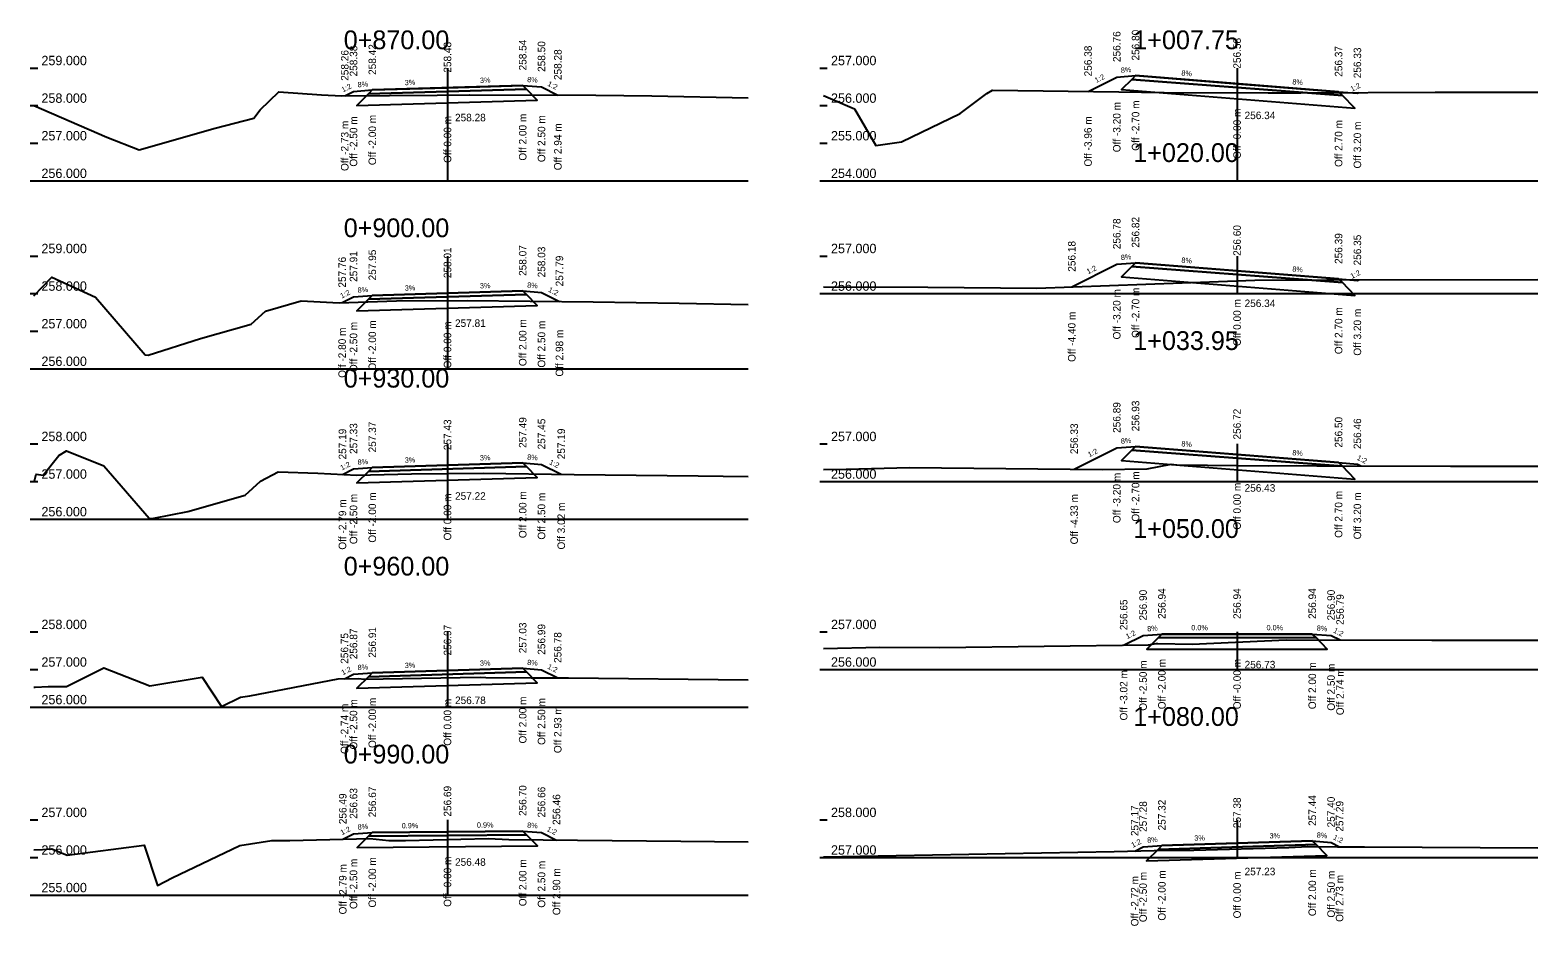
# Model space of a CAD drawing. Extents: x -550605 to -538780, y -1102367 to -1093705.
# Drawn here: x -541247.9 to -541207.8, y -1098198.37 to -1098174.54 of the extents above; entities that cross this region are included whole.
import ezdxf

# ---------------------------------------------------------------- set-up
doc = ezdxf.new("R2010")
doc.units = 0
for name, color, linetype in [('PŘ - offsety od osy', 7, 'Continuous'), ('PŘ - popis', 7, 'Continuous'), ('PŘ - příčné sklony', 7, 'Continuous'), ('PŘ - terén', 7, 'Continuous'), ('PŘ - vozovka', 7, 'Continuous'), ('PŘ - výšky offsetů', 7, 'Continuous')]:
    doc.layers.add(name, color=color, linetype=linetype)

msp = doc.modelspace()

# ---------------------------------------------------------------- linework, layer by layer
at = {"layer": 'PŘ - popis'}
for p, q in [((-541247.898, -1098175.553), (-541247.698, -1098175.553)), ((-541236.798, -1098175.553), (-541236.798, -1098178.553)), ((-541226.898, -1098175.553), (-541226.698, -1098175.553)), ((-541215.798, -1098175.553), (-541215.798, -1098178.553)), ((-541247.898, -1098176.553), (-541247.698, -1098176.553)), ((-541226.898, -1098176.553), (-541226.698, -1098176.553)), ((-541247.898, -1098177.553), (-541247.698, -1098177.553)), ((-541226.898, -1098177.553), (-541226.698, -1098177.553)), ((-541247.898, -1098178.553), (-541247.698, -1098178.553)), ((-541247.798, -1098178.553), (-541228.798, -1098178.553)), ((-541226.898, -1098178.553), (-541226.698, -1098178.553)), ((-541226.798, -1098178.553), (-541207.798, -1098178.553)), ((-541247.898, -1098180.553), (-541247.698, -1098180.553)), ((-541236.798, -1098180.553), (-541236.798, -1098183.553)), ((-541226.898, -1098180.553), (-541226.698, -1098180.553)), ((-541215.798, -1098180.553), (-541215.798, -1098181.553)), ((-541247.898, -1098181.553), (-541247.698, -1098181.553)), ((-541226.898, -1098181.553), (-541226.698, -1098181.553)), ((-541226.798, -1098181.553), (-541207.798, -1098181.553)), ((-541247.898, -1098182.553), (-541247.698, -1098182.553)), ((-541247.898, -1098183.553), (-541247.698, -1098183.553)), ((-541247.798, -1098183.553), (-541228.798, -1098183.553)), ((-541247.898, -1098185.553), (-541247.698, -1098185.553)), ((-541236.798, -1098185.553), (-541236.798, -1098187.553)), ((-541226.898, -1098185.553), (-541226.698, -1098185.553)), ((-541215.798, -1098185.553), (-541215.798, -1098186.553)), ((-541247.898, -1098186.553), (-541247.698, -1098186.553)), ((-541226.898, -1098186.553), (-541226.698, -1098186.553)), ((-541226.798, -1098186.553), (-541207.798, -1098186.553)), ((-541247.898, -1098187.553), (-541247.698, -1098187.553)), ((-541247.798, -1098187.553), (-541228.798, -1098187.553)), ((-541247.898, -1098190.553), (-541247.698, -1098190.553)), ((-541236.798, -1098190.553), (-541236.798, -1098192.553)), ((-541226.898, -1098190.553), (-541226.698, -1098190.553)), ((-541215.798, -1098190.553), (-541215.798, -1098191.553)), ((-541247.898, -1098191.553), (-541247.698, -1098191.553)), ((-541226.898, -1098191.553), (-541226.698, -1098191.553)), ((-541226.798, -1098191.553), (-541207.798, -1098191.553)), ((-541247.898, -1098192.553), (-541247.698, -1098192.553)), ((-541247.798, -1098192.553), (-541228.798, -1098192.553)), ((-541247.898, -1098195.553), (-541247.698, -1098195.553)), ((-541236.798, -1098195.553), (-541236.798, -1098197.553)), ((-541226.898, -1098195.553), (-541226.698, -1098195.553)), ((-541215.798, -1098195.553), (-541215.798, -1098196.553)), ((-541247.898, -1098196.553), (-541247.698, -1098196.553)), ((-541226.898, -1098196.553), (-541226.698, -1098196.553)), ((-541226.798, -1098196.553), (-541207.798, -1098196.553)), ((-541247.898, -1098197.553), (-541247.698, -1098197.553)), ((-541247.798, -1098197.553), (-541228.798, -1098197.553))]:
    msp.add_line(p, q, dxfattribs=at)
at = {"layer": 'PŘ - terén'}
for points in [[(-541247.798, -1098176.545), (-541245.862, -1098177.396), (-541244.999, -1098177.727), (-541244.998, -1098177.728), (-541242.977, -1098177.149), (-541241.95, -1098176.89), (-541241.782, -1098176.667), (-541241.282, -1098176.188), (-541240.151, -1098176.262), (-541239.606, -1098176.293), (-541239.604, -1098176.293), (-541239.604, -1098176.293), (-541237.069, -1098176.272), (-541236.204, -1098176.267), (-541236.204, -1098176.267), (-541232.85, -1098176.276), (-541231.366, -1098176.295), (-541228.798, -1098176.346)], [(-541226.798, -1098176.285), (-541225.972, -1098176.634), (-541225.402, -1098177.615), (-541224.726, -1098177.517), (-541223.161, -1098176.761), (-541222.452, -1098176.23), (-541222.305, -1098176.144), (-541222.304, -1098176.144), (-541218.942, -1098176.184), (-541217.739, -1098176.204), (-541214.973, -1098176.215), (-541214.098, -1098176.21), (-541210.53, -1098176.199), (-541207.798, -1098176.193)], [(-541247.798, -1098181.608), (-541247.324, -1098181.117), (-541246.162, -1098181.652), (-541246.162, -1098181.652), (-541244.835, -1098183.18), (-541244.762, -1098183.191), (-541243.37, -1098182.75), (-541242.017, -1098182.363), (-541241.639, -1098182.02), (-541240.686, -1098181.745), (-541239.675, -1098181.796), (-541239.675, -1098181.795), (-541238.152, -1098181.748), (-541236.272, -1098181.734), (-541236.271, -1098181.734), (-541232.921, -1098181.77), (-541230.638, -1098181.806), (-541228.798, -1098181.844)], [(-541226.798, -1098181.376), (-541224.025, -1098181.378), (-541221.123, -1098181.405), (-541215.328, -1098181.194), (-541213.407, -1098181.187), (-541207.798, -1098181.179)], [(-541247.798, -1098186.536), (-541247.779, -1098186.536), (-541247.742, -1098186.358), (-541247.551, -1098186.379), (-541247.138, -1098185.856), (-541246.933, -1098185.737), (-541246.933, -1098185.737), (-541245.938, -1098186.138), (-541244.733, -1098187.526), (-541244.651, -1098187.538), (-541244.608, -1098187.531), (-541243.7, -1098187.353), (-541242.179, -1098186.917), (-541241.768, -1098186.545), (-541241.303, -1098186.296), (-541240.248, -1098186.332), (-541239.212, -1098186.384), (-541239.212, -1098186.384), (-541237.759, -1098186.345), (-541235.852, -1098186.33), (-541233.429, -1098186.365), (-541230.127, -1098186.401), (-541228.798, -1098186.414)], [(-541226.798, -1098186.232), (-541226.196, -1098186.221), (-541224.511, -1098186.18), (-541219.384, -1098186.231), (-541218.191, -1098186.216), (-541217.553, -1098186.088), (-541217.404, -1098186.104), (-541214.957, -1098186.133), (-541214.218, -1098186.128), (-541213.68, -1098186.132), (-541210.125, -1098186.142), (-541207.798, -1098186.141)], [(-541226.798, -1098190.991), (-541225.298, -1098190.954), (-541223.703, -1098190.97), (-541218.153, -1098190.898), (-541217.952, -1098190.858), (-541217.905, -1098190.863), (-541216.995, -1098190.874), (-541214.494, -1098190.765), (-541210.614, -1098190.772), (-541207.798, -1098190.771)], [(-541247.798, -1098192.019), (-541247.768, -1098192.019), (-541247.422, -1098192.005), (-541246.933, -1098192.004), (-541245.939, -1098191.504), (-541244.711, -1098191.988), (-541243.324, -1098191.753), (-541242.813, -1098192.538), (-541242.3, -1098192.29), (-541242.054, -1098192.253), (-541239.708, -1098191.804), (-541239.16, -1098191.792), (-541239.026, -1098191.805), (-541236.457, -1098191.767), (-541235.911, -1098191.754), (-541235.775, -1098191.761), (-541234.573, -1098191.773), (-541233.579, -1098191.778), (-541228.798, -1098191.83)], [(-541247.798, -1098196.348), (-541247.573, -1098196.34), (-541247.326, -1098196.325), (-541247.322, -1098196.325), (-541246.915, -1098196.495), (-541244.862, -1098196.226), (-541244.511, -1098197.3), (-541244.121, -1098197.097), (-541242.324, -1098196.23), (-541241.468, -1098196.101), (-541240.987, -1098196.098), (-541238.868, -1098196.051), (-541238.362, -1098196.099), (-541237.913, -1098196.101), (-541235.703, -1098196.048), (-541235.164, -1098196.078), (-541230.595, -1098196.115), (-541228.798, -1098196.132)], [(-541226.798, -1098196.536), (-541219.065, -1098196.397), (-541218, -1098196.371), (-541216.948, -1098196.357), (-541216.947, -1098196.357), (-541214.422, -1098196.286), (-541213.913, -1098196.264), (-541213.913, -1098196.264), (-541213.13, -1098196.266), (-541212.407, -1098196.271), (-541207.798, -1098196.294)]]:
    msp.add_lwpolyline(points, dxfattribs=at)
at = {"layer": 'PŘ - vozovka'}
for points in [[(-541219.762, -1098176.175), (-541218.998, -1098175.793), (-541218.498, -1098175.753), (-541215.798, -1098175.969), (-541213.098, -1098176.185), (-541212.598, -1098176.225), (-541212.56, -1098176.205)], [(-541239.531, -1098176.292), (-541239.298, -1098176.176), (-541238.798, -1098176.136), (-541236.798, -1098176.076), (-541234.798, -1098176.016), (-541234.298, -1098176.056), (-541233.863, -1098176.273)], [(-541220.195, -1098181.371), (-541218.998, -1098180.772), (-541218.498, -1098180.732), (-541215.798, -1098180.948), (-541213.098, -1098181.164), (-541212.598, -1098181.204), (-541212.56, -1098181.185)], [(-541239.6, -1098181.793), (-541239.298, -1098181.642), (-541238.798, -1098181.602), (-541236.798, -1098181.542), (-541234.798, -1098181.482), (-541234.298, -1098181.522), (-541233.821, -1098181.761)], [(-541220.13, -1098186.224), (-541218.998, -1098185.658), (-541218.498, -1098185.618), (-541215.798, -1098185.834), (-541213.098, -1098186.05), (-541212.598, -1098186.09), (-541212.506, -1098186.136)], [(-541239.592, -1098186.365), (-541239.298, -1098186.218), (-541238.798, -1098186.178), (-541236.798, -1098186.118), (-541234.798, -1098186.058), (-541234.298, -1098186.098), (-541233.773, -1098186.36)], [(-541218.814, -1098190.907), (-541218.298, -1098190.649), (-541217.798, -1098190.609), (-541215.798, -1098190.609), (-541213.798, -1098190.608), (-541213.298, -1098190.648), (-541213.059, -1098190.767)], [(-541239.538, -1098191.8), (-541239.298, -1098191.68), (-541238.798, -1098191.64), (-541236.798, -1098191.58), (-541234.798, -1098191.52), (-541234.298, -1098191.56), (-541233.866, -1098191.777)], [(-541239.584, -1098196.067), (-541239.298, -1098195.924), (-541238.798, -1098195.884), (-541236.798, -1098195.866), (-541234.798, -1098195.849), (-541234.298, -1098195.889), (-541233.899, -1098196.088)], [(-541218.521, -1098196.384), (-541218.298, -1098196.273), (-541217.798, -1098196.233), (-541215.798, -1098196.173), (-541213.798, -1098196.113), (-541213.298, -1098196.153), (-541213.071, -1098196.266)]]:
    msp.add_lwpolyline(points, dxfattribs=at)
for points in [[(-541218.498, -1098175.753), (-541218.598, -1098175.856), (-541212.998, -1098176.282), (-541213.098, -1098176.185)], [(-541238.898, -1098176.239), (-541239.211, -1098176.548), (-541234.409, -1098176.404), (-541234.698, -1098176.113)], [(-541238.798, -1098176.136), (-541238.898, -1098176.239), (-541234.698, -1098176.113), (-541234.798, -1098176.016)], [(-541218.598, -1098175.856), (-541218.87, -1098176.124), (-541212.662, -1098176.621), (-541212.998, -1098176.282)], [(-541218.598, -1098180.835), (-541218.87, -1098181.104), (-541212.662, -1098181.6), (-541212.998, -1098181.261)], [(-541218.498, -1098180.732), (-541218.598, -1098180.835), (-541212.998, -1098181.261), (-541213.098, -1098181.164)], [(-541238.898, -1098181.705), (-541239.211, -1098182.015), (-541234.409, -1098181.871), (-541234.698, -1098181.579)], [(-541238.798, -1098181.602), (-541238.898, -1098181.705), (-541234.698, -1098181.579), (-541234.798, -1098181.482)], [(-541218.598, -1098185.721), (-541218.87, -1098185.989), (-541212.662, -1098186.486), (-541212.998, -1098186.147)], [(-541218.498, -1098185.618), (-541218.598, -1098185.721), (-541212.998, -1098186.147), (-541213.098, -1098186.05)], [(-541238.898, -1098186.281), (-541239.211, -1098186.591), (-541234.409, -1098186.447), (-541234.698, -1098186.155)], [(-541238.798, -1098186.178), (-541238.898, -1098186.281), (-541234.698, -1098186.155), (-541234.798, -1098186.058)], [(-541217.798, -1098190.609), (-541217.898, -1098190.712), (-541213.698, -1098190.705), (-541213.798, -1098190.608)], [(-541217.898, -1098190.712), (-541218.198, -1098191.009), (-541213.398, -1098191.008), (-541213.698, -1098190.705)], [(-541238.898, -1098191.743), (-541239.211, -1098192.053), (-541234.409, -1098191.909), (-541234.698, -1098191.617)], [(-541238.798, -1098191.64), (-541238.898, -1098191.743), (-541234.698, -1098191.617), (-541234.798, -1098191.52)], [(-541238.898, -1098195.987), (-541239.202, -1098196.287), (-541234.401, -1098196.245), (-541234.698, -1098195.946)], [(-541238.798, -1098195.884), (-541238.898, -1098195.987), (-541234.698, -1098195.946), (-541234.798, -1098195.849)], [(-541217.898, -1098196.336), (-541218.211, -1098196.645), (-541213.409, -1098196.501), (-541213.698, -1098196.21)], [(-541217.798, -1098196.233), (-541217.898, -1098196.336), (-541213.698, -1098196.21), (-541213.798, -1098196.113)]]:
    msp.add_lwpolyline(points, close=True, dxfattribs=at)

# ---------------------------------------------------------------- texts
at = {"layer": 'PŘ - offsety od osy'}
for s, p in [('Off -3.20 m', (-541218.898, -1098177.793)), ('Off -2.70 m', (-541218.398, -1098177.753)), ('Off -2.73 m', (-541239.431, -1098178.292)), ('Off -2.50 m', (-541239.198, -1098178.176)), ('Off -2.00 m', (-541238.698, -1098178.136)), ('Off 0.00 m', (-541236.698, -1098178.076)), ('Off 2.00 m', (-541234.698, -1098178.016)), ('Off 2.50 m', (-541234.198, -1098178.056)), ('Off -3.96 m', (-541219.662, -1098178.175)), ('Off -0.00 m', (-541215.698, -1098177.969)), ('Off 2.70 m', (-541212.998, -1098178.185)), ('Off 3.20 m', (-541212.498, -1098178.225)), ('Off 2.94 m', (-541233.763, -1098178.273)), ('Off -3.20 m', (-541218.898, -1098182.772)), ('Off -2.70 m', (-541218.398, -1098182.732)), ('Off 0.00 m', (-541215.698, -1098182.948)), ('Off -4.40 m', (-541220.095, -1098183.371)), ('Off 2.70 m', (-541212.998, -1098183.164)), ('Off 3.20 m', (-541212.498, -1098183.204)), ('Off -2.80 m', (-541239.5, -1098183.793)), ('Off -2.50 m', (-541239.198, -1098183.642)), ('Off -2.00 m', (-541238.698, -1098183.602)), ('Off 0.00 m', (-541236.698, -1098183.542)), ('Off 2.00 m', (-541234.698, -1098183.482)), ('Off 2.50 m', (-541234.198, -1098183.522)), ('Off 2.98 m', (-541233.721, -1098183.761)), ('Off -3.20 m', (-541218.898, -1098187.658)), ('Off -2.70 m', (-541218.398, -1098187.618)), ('Off 0.00 m', (-541215.698, -1098187.834)), ('Off -2.50 m', (-541239.198, -1098188.218)), ('Off -2.00 m', (-541238.698, -1098188.178)), ('Off 0.00 m', (-541236.698, -1098188.118)), ('Off 2.00 m', (-541234.698, -1098188.058)), ('Off 2.50 m', (-541234.198, -1098188.098)), ('Off -4.33 m', (-541220.03, -1098188.224)), ('Off 2.70 m', (-541212.998, -1098188.05)), ('Off 3.20 m', (-541212.498, -1098188.09)), ('Off -2.79 m', (-541239.492, -1098188.365)), ('Off 3.02 m', (-541233.673, -1098188.36)), ('Off -2.50 m', (-541218.198, -1098192.649)), ('Off -2.00 m', (-541217.698, -1098192.609)), ('Off -0.00 m', (-541215.698, -1098192.609)), ('Off 2.00 m', (-541213.698, -1098192.608)), ('Off 2.50 m', (-541213.198, -1098192.648)), ('Off -3.02 m', (-541218.714, -1098192.907)), ('Off 2.74 m', (-541212.959, -1098192.767)), ('Off -2.74 m', (-541239.438, -1098193.8)), ('Off -2.50 m', (-541239.198, -1098193.68)), ('Off -2.00 m', (-541238.698, -1098193.64)), ('Off 0.00 m', (-541236.698, -1098193.58)), ('Off 2.00 m', (-541234.698, -1098193.52)), ('Off 2.50 m', (-541234.198, -1098193.56)), ('Off 2.93 m', (-541233.766, -1098193.777)), ('Off -2.50 m', (-541239.198, -1098197.924)), ('Off -2.00 m', (-541238.698, -1098197.884)), ('Off -0.00 m', (-541236.698, -1098197.866)), ('Off 2.00 m', (-541234.698, -1098197.849)), ('Off -2.79 m', (-541239.484, -1098198.067)), ('Off 2.50 m', (-541234.198, -1098197.889)), ('Off 2.90 m', (-541233.799, -1098198.088)), ('Off -2.50 m', (-541218.198, -1098198.273)), ('Off -2.00 m', (-541217.698, -1098198.233)), ('Off 0.00 m', (-541215.698, -1098198.173)), ('Off 2.00 m', (-541213.698, -1098198.113)), ('Off 2.50 m', (-541213.198, -1098198.153)), ('Off 2.73 m', (-541212.971, -1098198.266)), ('Off -2.72 m', (-541218.421, -1098198.384))]:
    msp.add_text(s, height=0.2, rotation=90, dxfattribs=at).set_placement(p)
at = {"layer": 'PŘ - popis'}
for s, height, p in [('0+870.00', 0.5, (-541239.558, -1098175.053)), ('1+007.75', 0.5, (-541218.558, -1098175.053)), ('259.000', 0.25, (-541247.598, -1098175.478)), ('257.000', 0.25, (-541226.598, -1098175.478)), ('258.000', 0.25, (-541247.598, -1098176.478)), ('256.000', 0.25, (-541226.598, -1098176.478)), ('257.000', 0.25, (-541247.598, -1098177.478)), ('255.000', 0.25, (-541226.598, -1098177.478)), ('1+020.00', 0.5, (-541218.558, -1098178.053)), ('256.000', 0.25, (-541247.598, -1098178.478)), ('254.000', 0.25, (-541226.598, -1098178.478)), ('0+900.00', 0.5, (-541239.558, -1098180.053)), ('259.000', 0.25, (-541247.598, -1098180.478)), ('257.000', 0.25, (-541226.598, -1098180.478)), ('258.000', 0.25, (-541247.598, -1098181.478)), ('256.000', 0.25, (-541226.598, -1098181.478)), ('257.000', 0.25, (-541247.598, -1098182.478)), ('1+033.95', 0.5, (-541218.558, -1098183.053)), ('256.000', 0.25, (-541247.598, -1098183.478)), ('0+930.00', 0.5, (-541239.558, -1098184.053)), ('258.000', 0.25, (-541247.598, -1098185.478)), ('257.000', 0.25, (-541226.598, -1098185.478)), ('257.000', 0.25, (-541247.598, -1098186.478)), ('256.000', 0.25, (-541226.598, -1098186.478)), ('256.000', 0.25, (-541247.598, -1098187.478)), ('1+050.00', 0.5, (-541218.558, -1098188.053)), ('0+960.00', 0.5, (-541239.558, -1098189.053)), ('258.000', 0.25, (-541247.598, -1098190.478)), ('257.000', 0.25, (-541226.598, -1098190.478)), ('257.000', 0.25, (-541247.598, -1098191.478)), ('256.000', 0.25, (-541226.598, -1098191.478)), ('256.000', 0.25, (-541247.598, -1098192.478)), ('1+080.00', 0.5, (-541218.558, -1098193.053)), ('0+990.00', 0.5, (-541239.558, -1098194.053)), ('257.000', 0.25, (-541247.598, -1098195.478)), ('258.000', 0.25, (-541226.598, -1098195.478)), ('256.000', 0.25, (-541247.598, -1098196.478)), ('257.000', 0.25, (-541226.598, -1098196.478)), ('255.000', 0.25, (-541247.598, -1098197.478))]:
    msp.add_text(s, height=height, dxfattribs=at).set_placement(p)
at = {"layer": 'PŘ - příčné sklony'}
for s, rotation, p in [('8%', 355.4261, (-541234.683, -1098175.925)), ('1:2', 26.5651, (-541219.542, -1098175.953)), ('8%', 4.5739, (-541218.883, -1098175.683)), ('8%', 355.4261, (-541217.283, -1098175.75)), ('1:2', 26.5651, (-541239.576, -1098176.203)), ('8%', 4.5739, (-541239.183, -1098176.066)), ('3%', 1.7184, (-541237.933, -1098176.01)), ('3%', 1.7184, (-541235.933, -1098175.95)), ('1:2', 333.4349, (-541234.153, -1098176.017)), ('8%', 355.4261, (-541214.333, -1098175.986)), ('1:2', 26.5651, (-541212.74, -1098176.184)), ('8%', 4.5739, (-541218.883, -1098180.663)), ('8%', 355.4261, (-541217.283, -1098180.729)), ('1:2', 26.5651, (-541219.758, -1098181.041)), ('8%', 355.4261, (-541214.333, -1098180.965)), ('1:2', 26.5651, (-541212.741, -1098181.164)), ('8%', 4.5739, (-541239.183, -1098181.533)), ('3%', 1.7184, (-541237.933, -1098181.476)), ('3%', 1.7184, (-541235.933, -1098181.416)), ('8%', 355.4261, (-541234.683, -1098181.391)), ('1:2', 333.4349, (-541234.132, -1098181.494)), ('1:2', 26.5651, (-541239.61, -1098181.687)), ('8%', 4.5739, (-541218.883, -1098185.549)), ('1:2', 26.5651, (-541219.726, -1098185.91)), ('8%', 355.4261, (-541217.283, -1098185.615)), ('8%', 355.4261, (-541214.333, -1098185.851)), ('1:2', 26.5651, (-541239.606, -1098186.26)), ('8%', 4.5739, (-541239.183, -1098186.109)), ('3%', 1.7184, (-541237.933, -1098186.052)), ('3%', 1.7184, (-541235.933, -1098185.992)), ('8%', 355.4261, (-541234.683, -1098185.967)), ('1:2', 333.4349, (-541234.108, -1098186.081)), ('1:2', 333.4349, (-541212.624, -1098185.965)), ('1:2', 26.5651, (-541218.718, -1098190.747)), ('8%', 4.5739, (-541218.183, -1098190.54)), ('0.0%', 0.0151, (-541217.015, -1098190.509)), ('0.0%', 0.0151, (-541215.015, -1098190.508)), ('8%', 355.4261, (-541213.683, -1098190.517)), ('1:2', 333.4349, (-541213.251, -1098190.56)), ('8%', 4.5739, (-541239.183, -1098191.571)), ('3%', 1.7184, (-541237.933, -1098191.514)), ('3%', 1.7184, (-541235.933, -1098191.454)), ('8%', 355.4261, (-541234.683, -1098191.43)), ('1:2', 333.4349, (-541234.154, -1098191.521)), ('1:2', 26.5651, (-541239.58, -1098191.709)), ('1:2', 26.5651, (-541239.603, -1098195.964)), ('8%', 4.5739, (-541239.183, -1098195.815)), ('0.9%', 0.5014, (-541238.015, -1098195.777)), ('0.9%', 0.5014, (-541236.015, -1098195.759)), ('8%', 355.4261, (-541234.683, -1098195.758)), ('1:2', 333.4349, (-541234.171, -1098195.841)), ('1:2', 26.5651, (-541218.571, -1098196.297)), ('8%', 4.5739, (-541218.183, -1098196.163)), ('3%', 1.7184, (-541216.933, -1098196.107)), ('3%', 1.7184, (-541214.933, -1098196.047)), ('8%', 355.4261, (-541213.683, -1098196.022)), ('1:2', 333.4349, (-541213.257, -1098196.061))]:
    msp.add_text(s, height=0.14, rotation=rotation, dxfattribs=at).set_placement(p)
at = {"layer": 'PŘ - výšky offsetů'}
for s, p in [('256.76', (-541218.898, -1098175.393)), ('256.80', (-541218.398, -1098175.353)), ('258.38', (-541239.198, -1098175.776)), ('258.42', (-541238.698, -1098175.736)), ('258.48', (-541236.698, -1098175.676)), ('258.54', (-541234.698, -1098175.616)), ('258.50', (-541234.198, -1098175.656)), ('256.38', (-541219.662, -1098175.775)), ('256.58', (-541215.698, -1098175.569)), ('256.37', (-541212.998, -1098175.785)), ('258.26', (-541239.431, -1098175.892)), ('258.28', (-541233.763, -1098175.873)), ('256.33', (-541212.498, -1098175.825)), ('256.78', (-541218.898, -1098180.372)), ('256.82', (-541218.398, -1098180.332)), ('256.60', (-541215.698, -1098180.548)), ('256.18', (-541220.095, -1098180.971)), ('256.39', (-541212.998, -1098180.764)), ('256.35', (-541212.498, -1098180.804)), ('257.76', (-541239.5, -1098181.393)), ('257.91', (-541239.198, -1098181.242)), ('257.95', (-541238.698, -1098181.202)), ('258.01', (-541236.698, -1098181.142)), ('258.07', (-541234.698, -1098181.082)), ('258.03', (-541234.198, -1098181.122)), ('257.79', (-541233.721, -1098181.361)), ('256.89', (-541218.898, -1098185.258)), ('256.93', (-541218.398, -1098185.218)), ('257.33', (-541239.198, -1098185.818)), ('257.37', (-541238.698, -1098185.778)), ('257.43', (-541236.698, -1098185.718)), ('257.49', (-541234.698, -1098185.658)), ('257.45', (-541234.198, -1098185.698)), ('256.72', (-541215.698, -1098185.434)), ('256.50', (-541212.998, -1098185.65)), ('256.46', (-541212.498, -1098185.69)), ('257.19', (-541239.492, -1098185.965)), ('257.19', (-541233.673, -1098185.96)), ('256.33', (-541220.03, -1098185.824)), ('256.94', (-541217.698, -1098190.209)), ('256.94', (-541215.698, -1098190.209)), ('256.94', (-541213.698, -1098190.208)), ('256.65', (-541218.714, -1098190.507)), ('256.90', (-541218.198, -1098190.249)), ('256.90', (-541213.198, -1098190.248)), ('256.79', (-541212.959, -1098190.367)), ('256.75', (-541239.438, -1098191.4)), ('256.87', (-541239.198, -1098191.28)), ('256.91', (-541238.698, -1098191.24)), ('256.97', (-541236.698, -1098191.18)), ('257.03', (-541234.698, -1098191.12)), ('256.99', (-541234.198, -1098191.16)), ('256.78', (-541233.766, -1098191.377)), ('256.49', (-541239.484, -1098195.667)), ('256.63', (-541239.198, -1098195.524)), ('256.67', (-541238.698, -1098195.484)), ('256.69', (-541236.698, -1098195.466)), ('256.70', (-541234.698, -1098195.449)), ('256.66', (-541234.198, -1098195.489)), ('256.46', (-541233.799, -1098195.688)), ('257.32', (-541217.698, -1098195.833)), ('257.38', (-541215.698, -1098195.773)), ('257.44', (-541213.698, -1098195.713)), ('257.40', (-541213.198, -1098195.753)), ('257.17', (-541218.421, -1098195.984)), ('257.28', (-541218.198, -1098195.873)), ('257.29', (-541212.971, -1098195.866))]:
    msp.add_text(s, height=0.2, rotation=90, dxfattribs=at).set_placement(p)
for s, p in [('258.28', (-541236.598, -1098176.97)), ('256.34', (-541215.598, -1098176.912)), ('256.34', (-541215.598, -1098181.911)), ('257.81', (-541236.598, -1098182.438)), ('257.22', (-541236.598, -1098187.037)), ('256.43', (-541215.598, -1098186.823)), ('256.73', (-541215.598, -1098191.522)), ('256.78', (-541236.598, -1098192.472)), ('256.48', (-541236.598, -1098196.774)), ('257.23', (-541215.598, -1098197.025))]:
    msp.add_text(s, height=0.2, dxfattribs=at).set_placement(p)

doc.saveas('drawing.dxf')
